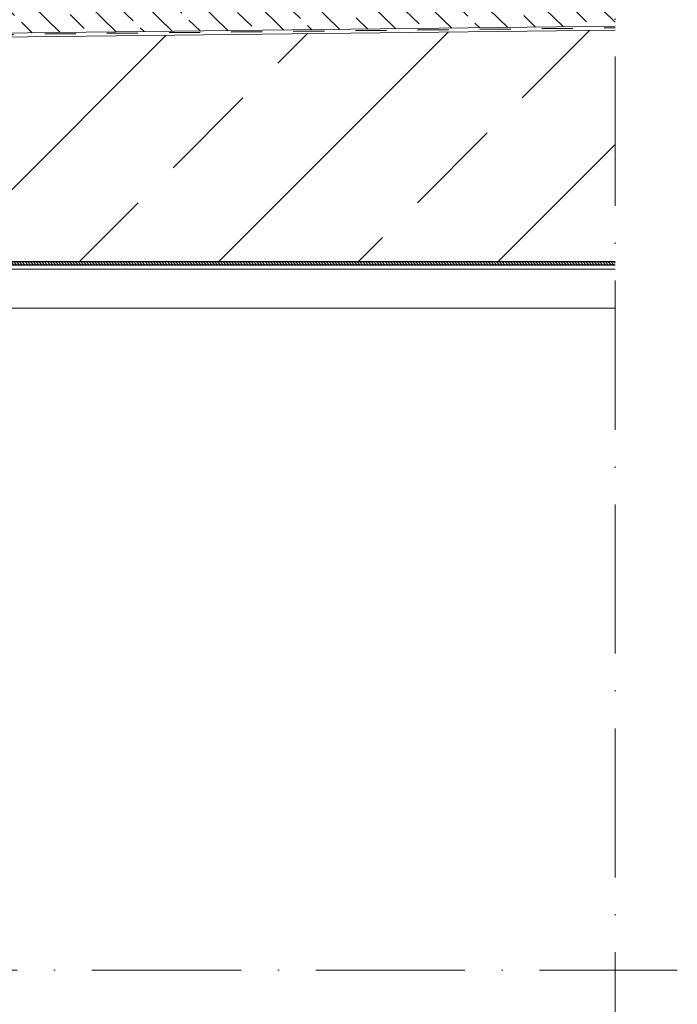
# Model space of a CAD drawing. Header units: millimetres. Extents: x -48448 to 452754, y -13941 to 17062.
# Tile 269 of 458: x 15998 to 17056, y 2408 to 3991. Entities that reach past the tile are written whole.
import ezdxf

# ---------------------------------------------------------------- set-up
doc = ezdxf.new("R2010")
doc.units = ezdxf.units.MM
doc.linetypes.add('ACAD_ISO10W100', pattern=[18, 12, -3, 0, -3])
doc.linetypes.add('JIS_02_1.0', pattern=[2, 1, -1])

msp = doc.modelspace()

# ---------------------------------------------------------------- hatches: boundary and pattern name
at = {"lineweight": 9}
h = msp.add_hatch(dxfattribs=at)
h.set_pattern_fill('ANSI33', color=256, scale=10, angle=90.7656)
h.set_pattern_definition([(135.7656, (-70561.63, 42313.087), (-44.29731, -45.497236), []), (135.7656, (-70562.23, 42357.984), (-44.29731, -45.497236), [31.75, -15.875])])
h.paths.add_polyline_path([(16955.685, 3980.395), (16955.685, 4024.399), (14939.883, 4001.707), (14939.883, 3957.703)])
h = msp.add_hatch()
h.set_pattern_fill('ANSI33', color=256, scale=50)
h.set_pattern_definition([(45, (-26299.62, -1747.7), (-224.5064, 224.5064), []), (45, (-26075.1, -1747.7), (-224.5064, 224.5064), [158.75, -79.375])])
h.paths.add_polyline_path([(16955.685, 3602.086), (16955.685, 3974.395), (15434.681, 3957.273), (15534.823, 3602.085)])
h = msp.add_hatch(dxfattribs=at)
h.set_pattern_fill('ANSI31', color=256, angle=90)
h.set_pattern_definition([(135, (-70561.6295, 42151.864), (-2.24506403, -2.24506403), [])])
h.paths.add_polyline_path([(16955.685, 3597.086), (16955.685, 3602.086), (15408.883, 3602.086), (15408.883, 3597.086)])

# ---------------------------------------------------------------- linework, layer by layer
at = {"linetype": 'ACAD_ISO10W100', "lineweight": 18, "ltscale": 20}
for p, q in [((16955.685, 4652.086), (16955.685, 2244.228)), ((12872.883, 2462.632), (17055.685, 2462.632))]:
    msp.add_line(p, q, dxfattribs=at)
at = {"linetype": 'JIS_02_1.0', "lineweight": 25, "ltscale": 50}
msp.add_line((14937.883, 3955.681), (16955.685, 3978.395), dxfattribs=at)
at = {"lineweight": 9}
for p, q in [((14939.883, 3957.703), (16955.685, 3980.395)), ((14973.883, 3952.086), (16955.685, 3974.395)), ((15464.383, 3590.086), (16955.685, 3590.086)), ((15401.383, 3527.086), (16955.685, 3527.086))]:
    msp.add_line(p, q, dxfattribs=at)
for p, q in [((15398.883, 3597.086), (16955.685, 3597.086)), ((15408.883, 3602.085), (16955.685, 3602.086))]:
    msp.add_line(p, q)

doc.saveas('drawing.dxf')
